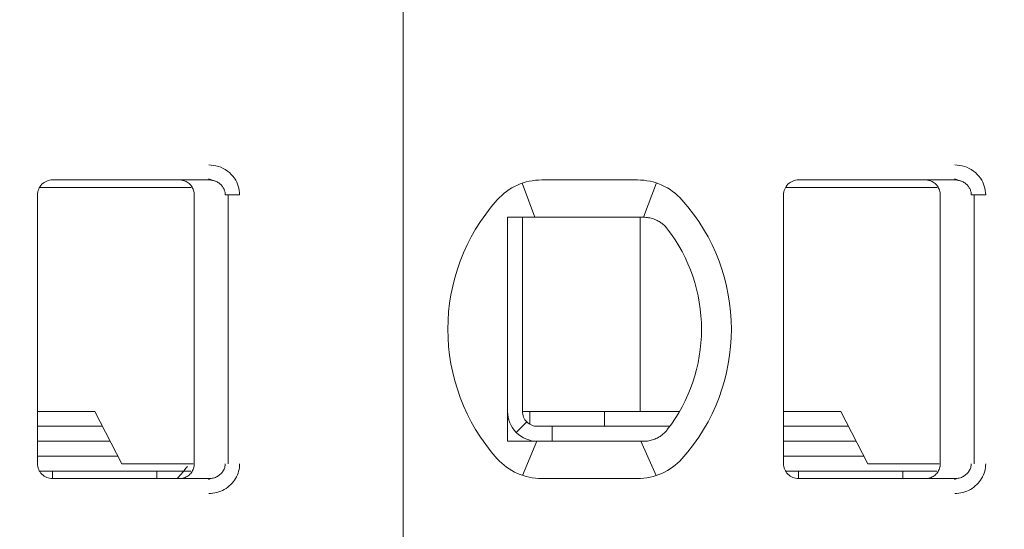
# Model space of a CAD drawing. Header units: millimetres. Extents: x -1114 to 1396, y -630 to 631.
# Tile 715 of 780: x 441.13 to 447.73, y 452.19 to 455.61. Entities that reach past the tile are written whole.
import ezdxf

# ---------------------------------------------------------------- set-up
doc = ezdxf.new("R2010")
doc.units = ezdxf.units.MM
doc.header["$MEASUREMENT"] = 0

msp = doc.modelspace()

# ---------------------------------------------------------------- linework, layer by layer
at = {"lineweight": 18}
for points, knots in [([(1038.9843, -629.7647), (1038.9843, -629.7647), (-1111.4882, -629.7647), (-1111.4882, -629.7647), (-1111.4882, -629.7647), (-1111.4882, -629.7647), (-1111.4882, 630.7883), (-1111.4882, 630.7883), (-1111.4882, 630.7883), (-1111.4882, 630.7883), (1038.9843, 630.7883), (1038.9843, 630.7883)], [0, 0, 0, 0, 0.333333, 0.333333, 0.333333, 0.333333, 0.666667, 0.666667, 0.666667, 0.666667, 1, 1, 1, 1]), ([(442.4019, 454.6334), (442.4239, 454.6335), (442.445, 454.6303), (442.4661, 454.6235), (442.4661, 454.6235), (442.4872, 454.6167), (442.5083, 454.6065), (442.5268, 454.5928), (442.5268, 454.5928), (442.5454, 454.5792), (442.5615, 454.5623), (442.5737, 454.545), (442.5737, 454.545), (442.5859, 454.5278), (442.5942, 454.5103), (442.5999, 454.4918), (442.5999, 454.4918), (442.6056, 454.4732), (442.6088, 454.4537), (442.6089, 454.4334)], [0, 0, 0, 0, 0.2, 0.2, 0.2, 0.2, 0.4, 0.4, 0.4, 0.4, 0.6, 0.6, 0.6, 0.6, 0.8, 0.8, 0.8, 0.8, 1, 1, 1, 1]), ([(447.4019, 454.6334), (447.4239, 454.6335), (447.445, 454.6303), (447.4661, 454.6235), (447.4661, 454.6235), (447.4872, 454.6167), (447.5083, 454.6065), (447.5268, 454.5928), (447.5268, 454.5928), (447.5454, 454.5792), (447.5615, 454.5623), (447.5737, 454.545), (447.5737, 454.545), (447.5859, 454.5278), (447.5942, 454.5103), (447.5999, 454.4918), (447.5999, 454.4918), (447.6056, 454.4732), (447.6088, 454.4537), (447.6089, 454.4334)], [0, 0, 0, 0, 0.2, 0.2, 0.2, 0.2, 0.4, 0.4, 0.4, 0.4, 0.6, 0.6, 0.6, 0.6, 0.8, 0.8, 0.8, 0.8, 1, 1, 1, 1]), ([(441.3544, 454.5334), (441.3279, 454.5334), (441.3025, 454.5228), (441.2837, 454.5041), (441.2837, 454.5041), (441.265, 454.4853), (441.2544, 454.4599), (441.2544, 454.4334)], [0, 0, 0, 0, 0.5, 0.5, 0.5, 0.5, 1, 1, 1, 1]), ([(441.3544, 454.5334), (441.3279, 454.5334), (441.3025, 454.5228), (441.2837, 454.5041), (441.2837, 454.5041), (441.265, 454.4853), (441.2544, 454.4599), (441.2544, 454.4334)], [0, 0, 0, 0, 0.5, 0.5, 0.5, 0.5, 1, 1, 1, 1]), ([(442.2044, 454.5334), (442.2149, 454.5334), (442.2254, 454.5317), (442.2354, 454.5285), (442.2354, 454.5285), (442.2454, 454.5252), (442.2548, 454.5204), (442.2633, 454.5142), (442.2633, 454.5142), (442.2718, 454.508), (442.2792, 454.5006), (442.2854, 454.4921), (442.2854, 454.4921), (442.2915, 454.4836), (442.2963, 454.4741), (442.2996, 454.4642), (442.2996, 454.4642), (442.3028, 454.4542), (442.3044, 454.4438), (442.3044, 454.4334)], [0, 0, 0, 0, 0.2, 0.2, 0.2, 0.2, 0.4, 0.4, 0.4, 0.4, 0.6, 0.6, 0.6, 0.6, 0.8, 0.8, 0.8, 0.8, 1, 1, 1, 1]), ([(442.4019, 454.5334), (442.4106, 454.5334), (442.4193, 454.5324), (442.4278, 454.5306), (442.4278, 454.5306), (442.4362, 454.5287), (442.4444, 454.526), (442.4521, 454.5225), (442.4521, 454.5225), (442.4597, 454.5189), (442.4668, 454.5146), (442.4734, 454.5096), (442.4734, 454.5096), (442.4796, 454.5048), (442.4852, 454.4994), (442.4901, 454.4935), (442.4901, 454.4935), (442.4947, 454.4881), (442.4986, 454.4822), (442.5018, 454.4759), (442.5018, 454.4759), (442.5051, 454.4697), (442.5076, 454.4631), (442.5094, 454.4563), (442.5094, 454.4563), (442.5113, 454.4488), (442.5123, 454.4411), (442.5123, 454.4334)], [0, 0, 0, 0, 0.142857, 0.142857, 0.142857, 0.142857, 0.285714, 0.285714, 0.285714, 0.285714, 0.428571, 0.428571, 0.428571, 0.428571, 0.571429, 0.571429, 0.571429, 0.571429, 0.714286, 0.714286, 0.714286, 0.714286, 0.857143, 0.857143, 0.857143, 0.857143, 1, 1, 1, 1]), ([(446.3544, 454.5334), (446.3279, 454.5334), (446.3025, 454.5228), (446.2837, 454.5041), (446.2837, 454.5041), (446.265, 454.4853), (446.2544, 454.4599), (446.2544, 454.4334)], [0, 0, 0, 0, 0.5, 0.5, 0.5, 0.5, 1, 1, 1, 1]), ([(446.3544, 454.5334), (446.3279, 454.5334), (446.3025, 454.5228), (446.2837, 454.5041), (446.2837, 454.5041), (446.265, 454.4853), (446.2544, 454.4599), (446.2544, 454.4334)], [0, 0, 0, 0, 0.5, 0.5, 0.5, 0.5, 1, 1, 1, 1]), ([(447.2044, 454.5334), (447.2149, 454.5334), (447.2254, 454.5317), (447.2354, 454.5285), (447.2354, 454.5285), (447.2454, 454.5252), (447.2548, 454.5204), (447.2633, 454.5142), (447.2633, 454.5142), (447.2718, 454.508), (447.2792, 454.5006), (447.2854, 454.4921), (447.2854, 454.4921), (447.2915, 454.4836), (447.2963, 454.4741), (447.2996, 454.4642), (447.2996, 454.4642), (447.3028, 454.4542), (447.3044, 454.4438), (447.3044, 454.4334)], [0, 0, 0, 0, 0.2, 0.2, 0.2, 0.2, 0.4, 0.4, 0.4, 0.4, 0.6, 0.6, 0.6, 0.6, 0.8, 0.8, 0.8, 0.8, 1, 1, 1, 1]), ([(447.4019, 454.5334), (447.4106, 454.5334), (447.4193, 454.5324), (447.4278, 454.5306), (447.4278, 454.5306), (447.4362, 454.5287), (447.4444, 454.526), (447.4521, 454.5225), (447.4521, 454.5225), (447.4597, 454.5189), (447.4668, 454.5146), (447.4734, 454.5096), (447.4734, 454.5096), (447.4796, 454.5048), (447.4852, 454.4994), (447.4901, 454.4935), (447.4901, 454.4935), (447.4947, 454.4881), (447.4986, 454.4822), (447.5018, 454.4759), (447.5018, 454.4759), (447.5051, 454.4697), (447.5076, 454.4631), (447.5094, 454.4563), (447.5094, 454.4563), (447.5113, 454.4488), (447.5123, 454.4411), (447.5123, 454.4334)], [0, 0, 0, 0, 0.142857, 0.142857, 0.142857, 0.142857, 0.285714, 0.285714, 0.285714, 0.285714, 0.428571, 0.428571, 0.428571, 0.428571, 0.571429, 0.571429, 0.571429, 0.571429, 0.714286, 0.714286, 0.714286, 0.714286, 0.857143, 0.857143, 0.857143, 0.857143, 1, 1, 1, 1]), ([(444.4044, 454.2834), (444.4112, 454.2834), (444.418, 454.2834), (444.4248, 454.2834), (444.4248, 454.2834), (444.4316, 454.2834), (444.4384, 454.2834), (444.4453, 454.2834), (444.4453, 454.2834), (444.4521, 454.2834), (444.459, 454.2834), (444.4659, 454.2834)], [0, 0, 0, 0, 0.333333, 0.333333, 0.333333, 0.333333, 0.666667, 0.666667, 0.666667, 0.666667, 1, 1, 1, 1]), ([(444.4044, 454.2834), (444.4044, 454.2324), (444.4044, 454.18), (444.4044, 454.125), (444.4044, 454.125), (444.4044, 454.0976), (444.4044, 454.0695), (444.4044, 454.0405), (444.4044, 454.0405), (444.4044, 454.0261), (444.4044, 454.0114), (444.4044, 453.9965), (444.4044, 453.9965), (444.4044, 453.9815), (444.4044, 453.9664), (444.4044, 453.951), (444.4044, 453.951), (444.4044, 453.9202), (444.4044, 453.8887), (444.4044, 453.856), (444.4044, 453.856), (444.4044, 453.8233), (444.4044, 453.7894), (444.4044, 453.7541), (444.4044, 453.7541), (444.4044, 453.7364), (444.4044, 453.7185), (444.4044, 453.7004), (444.4044, 453.7004), (444.4044, 453.6823), (444.4044, 453.664), (444.4044, 453.6455), (444.4044, 453.6455), (444.4044, 453.627), (444.4044, 453.6082), (444.4044, 453.5893), (444.4044, 453.5893), (444.4044, 453.5703), (444.4044, 453.5511), (444.4044, 453.532), (444.4044, 453.532), (444.4044, 453.494), (444.4044, 453.4565), (444.4044, 453.4194), (444.4044, 453.4194), (444.4044, 453.4101), (444.4044, 453.4009), (444.4044, 453.3917), (444.4044, 453.3917), (444.4044, 453.3825), (444.4044, 453.3733), (444.4044, 453.3641), (444.4044, 453.3641), (444.4044, 453.3459), (444.4044, 453.3281), (444.4044, 453.3106), (444.4044, 453.3106), (444.4044, 453.2757), (444.4044, 453.242), (444.4044, 453.2094), (444.4044, 453.2094), (444.4044, 453.1931), (444.4044, 453.177), (444.4044, 453.1611), (444.4044, 453.1611), (444.4044, 453.1453), (444.4044, 453.1296), (444.4044, 453.1143), (444.4044, 453.1143), (444.4044, 453.0836), (444.4044, 453.054), (444.4044, 453.0253), (444.4044, 453.0253), (444.4044, 452.9965), (444.4044, 452.9685), (444.4044, 452.9412), (444.4044, 452.9412), (444.4044, 452.8865), (444.4044, 452.8342), (444.4044, 452.7834)], [0, 0, 0, 0, 0.05, 0.05, 0.05, 0.05, 0.1, 0.1, 0.1, 0.1, 0.15, 0.15, 0.15, 0.15, 0.2, 0.2, 0.2, 0.2, 0.25, 0.25, 0.25, 0.25, 0.3, 0.3, 0.3, 0.3, 0.35, 0.35, 0.35, 0.35, 0.4, 0.4, 0.4, 0.4, 0.45, 0.45, 0.45, 0.45, 0.5, 0.5, 0.5, 0.5, 0.55, 0.55, 0.55, 0.55, 0.6, 0.6, 0.6, 0.6, 0.65, 0.65, 0.65, 0.65, 0.7, 0.7, 0.7, 0.7, 0.75, 0.75, 0.75, 0.75, 0.8, 0.8, 0.8, 0.8, 0.85, 0.85, 0.85, 0.85, 0.9, 0.9, 0.9, 0.9, 0.95, 0.95, 0.95, 0.95, 1, 1, 1, 1]), ([(444.6336, 454.2834), (444.6285, 454.2834), (444.6232, 454.2834), (444.618, 454.2834), (444.618, 454.2834), (444.6127, 454.2834), (444.6074, 454.2834), (444.602, 454.2834), (444.602, 454.2834), (444.5966, 454.2834), (444.5911, 454.2834), (444.5855, 454.2834), (444.5855, 454.2834), (444.5798, 454.2834), (444.574, 454.2834), (444.568, 454.2834), (444.568, 454.2834), (444.562, 454.2834), (444.5559, 454.2834), (444.5496, 454.2834), (444.5496, 454.2834), (444.5434, 454.2834), (444.5369, 454.2834), (444.5303, 454.2834), (444.5303, 454.2834), (444.5238, 454.2834), (444.517, 454.2834), (444.5101, 454.2834), (444.5101, 454.2834), (444.5031, 454.2834), (444.496, 454.2834), (444.4886, 454.2834), (444.4886, 454.2834), (444.4813, 454.2834), (444.4737, 454.2834), (444.4659, 454.2834)], [0, 0, 0, 0, 0.111111, 0.111111, 0.111111, 0.111111, 0.222222, 0.222222, 0.222222, 0.222222, 0.333333, 0.333333, 0.333333, 0.333333, 0.444444, 0.444444, 0.444444, 0.444444, 0.555556, 0.555556, 0.555556, 0.555556, 0.666667, 0.666667, 0.666667, 0.666667, 0.777778, 0.777778, 0.777778, 0.777778, 0.888889, 0.888889, 0.888889, 0.888889, 1, 1, 1, 1]), ([(445.3168, 454.2834), (445.3121, 454.2834), (445.3074, 454.2834), (445.3028, 454.2834), (445.3028, 454.2834), (445.2981, 454.2834), (445.2935, 454.2834), (445.2889, 454.2834), (445.2889, 454.2834), (445.2843, 454.2834), (445.2797, 454.2834), (445.2752, 454.2834)], [0, 0, 0, 0, 0.333333, 0.333333, 0.333333, 0.333333, 0.666667, 0.666667, 0.666667, 0.666667, 1, 1, 1, 1]), ([(445.4145, 454.2579), (445.4042, 454.2637), (445.3935, 454.2684), (445.3827, 454.2722), (445.3827, 454.2722), (445.3719, 454.276), (445.3609, 454.2788), (445.3499, 454.2806), (445.3499, 454.2806), (445.3389, 454.2825), (445.3278, 454.2834), (445.3168, 454.2834)], [0, 0, 0, 0, 0.333333, 0.333333, 0.333333, 0.333333, 0.666667, 0.666667, 0.666667, 0.666667, 1, 1, 1, 1]), ([(445.4751, 454.2056), (445.4699, 454.2124), (445.4641, 454.219), (445.4578, 454.2253), (445.4578, 454.2253), (445.4515, 454.2315), (445.4446, 454.2375), (445.4374, 454.2429), (445.4374, 454.2429), (445.4302, 454.2484), (445.4225, 454.2534), (445.4145, 454.2579)], [0, 0, 0, 0, 0.333333, 0.333333, 0.333333, 0.333333, 0.666667, 0.666667, 0.666667, 0.666667, 1, 1, 1, 1]), ([(444.4044, 452.9834), (444.4044, 452.9303), (444.4255, 452.8795), (444.463, 452.842), (444.463, 452.842), (444.5005, 452.8044), (444.5514, 452.7834), (444.6044, 452.7834)], [0, 0, 0, 0, 0.5, 0.5, 0.5, 0.5, 1, 1, 1, 1]), ([(444.5044, 452.9834), (444.5044, 452.9569), (444.515, 452.9314), (444.5337, 452.9127), (444.5337, 452.9127), (444.5525, 452.8939), (444.5779, 452.8834), (444.6044, 452.8834)], [0, 0, 0, 0, 0.5, 0.5, 0.5, 0.5, 1, 1, 1, 1]), ([(445.4145, 452.8088), (445.4228, 452.8135), (445.4306, 452.8187), (445.4379, 452.8242), (445.4379, 452.8242), (445.4452, 452.8298), (445.452, 452.8357), (445.4582, 452.8419), (445.4582, 452.8419), (445.4644, 452.8481), (445.47, 452.8545), (445.4751, 452.8612)], [0, 0, 0, 0, 0.333333, 0.333333, 0.333333, 0.333333, 0.666667, 0.666667, 0.666667, 0.666667, 1, 1, 1, 1]), ([(444.4044, 452.7834), (444.4113, 452.7834), (444.4182, 452.7834), (444.425, 452.7834), (444.425, 452.7834), (444.4319, 452.7834), (444.4387, 452.7834), (444.4455, 452.7834), (444.4455, 452.7834), (444.4523, 452.7834), (444.4591, 452.7834), (444.4659, 452.7834)], [0, 0, 0, 0, 0.333333, 0.333333, 0.333333, 0.333333, 0.666667, 0.666667, 0.666667, 0.666667, 1, 1, 1, 1]), ([(444.4659, 452.7834), (444.4737, 452.7834), (444.4813, 452.7834), (444.4886, 452.7834), (444.4886, 452.7834), (444.496, 452.7834), (444.5031, 452.7834), (444.5101, 452.7834), (444.5101, 452.7834), (444.517, 452.7834), (444.5238, 452.7834), (444.5303, 452.7834), (444.5303, 452.7834), (444.5369, 452.7834), (444.5434, 452.7834), (444.5496, 452.7834), (444.5496, 452.7834), (444.5559, 452.7834), (444.562, 452.7834), (444.568, 452.7834), (444.568, 452.7834), (444.574, 452.7834), (444.5798, 452.7834), (444.5854, 452.7834), (444.5854, 452.7834), (444.5911, 452.7834), (444.5966, 452.7834), (444.602, 452.7834), (444.602, 452.7834), (444.6074, 452.7834), (444.6127, 452.7834), (444.618, 452.7834), (444.618, 452.7834), (444.6232, 452.7834), (444.6284, 452.7834), (444.6336, 452.7834)], [0, 0, 0, 0, 0.111111, 0.111111, 0.111111, 0.111111, 0.222222, 0.222222, 0.222222, 0.222222, 0.333333, 0.333333, 0.333333, 0.333333, 0.444444, 0.444444, 0.444444, 0.444444, 0.555556, 0.555556, 0.555556, 0.555556, 0.666667, 0.666667, 0.666667, 0.666667, 0.777778, 0.777778, 0.777778, 0.777778, 0.888889, 0.888889, 0.888889, 0.888889, 1, 1, 1, 1]), ([(445.2752, 452.7834), (445.2797, 452.7834), (445.2843, 452.7834), (445.2889, 452.7834), (445.2889, 452.7834), (445.2935, 452.7834), (445.2981, 452.7834), (445.3028, 452.7834), (445.3028, 452.7834), (445.3075, 452.7834), (445.3121, 452.7834), (445.3168, 452.7834)], [0, 0, 0, 0, 0.333333, 0.333333, 0.333333, 0.333333, 0.666667, 0.666667, 0.666667, 0.666667, 1, 1, 1, 1]), ([(445.4145, 452.8088), (445.4044, 452.8032), (445.3939, 452.7985), (445.3831, 452.7947), (445.3831, 452.7947), (445.3724, 452.7909), (445.3614, 452.7881), (445.3503, 452.7862), (445.3503, 452.7862), (445.3393, 452.7843), (445.328, 452.7834), (445.3168, 452.7834)], [0, 0, 0, 0, 0.333333, 0.333333, 0.333333, 0.333333, 0.666667, 0.666667, 0.666667, 0.666667, 1, 1, 1, 1]), ([(441.2544, 452.6334), (441.2544, 452.6069), (441.265, 452.5814), (441.2837, 452.5627), (441.2837, 452.5627), (441.3025, 452.5439), (441.3279, 452.5334), (441.3544, 452.5334)], [0, 0, 0, 0, 0.5, 0.5, 0.5, 0.5, 1, 1, 1, 1]), ([(441.2544, 452.6334), (441.2544, 452.6069), (441.265, 452.5814), (441.2837, 452.5627), (441.2837, 452.5627), (441.3025, 452.5439), (441.3279, 452.5334), (441.3544, 452.5334)], [0, 0, 0, 0, 0.5, 0.5, 0.5, 0.5, 1, 1, 1, 1]), ([(442.3044, 452.6334), (442.3044, 452.6229), (442.3028, 452.6125), (442.2996, 452.6026), (442.2996, 452.6026), (442.2963, 452.5926), (442.2915, 452.5832), (442.2854, 452.5747), (442.2854, 452.5747), (442.2793, 452.5662), (442.2718, 452.5588), (442.2634, 452.5526), (442.2634, 452.5526), (442.255, 452.5465), (442.2455, 452.5416), (442.2355, 452.5383), (442.2355, 452.5383), (442.2255, 452.5351), (442.215, 452.5334), (442.2044, 452.5334)], [0, 0, 0, 0, 0.2, 0.2, 0.2, 0.2, 0.4, 0.4, 0.4, 0.4, 0.6, 0.6, 0.6, 0.6, 0.8, 0.8, 0.8, 0.8, 1, 1, 1, 1]), ([(442.5123, 452.6334), (442.5123, 452.6249), (442.5111, 452.6164), (442.5088, 452.6082), (442.5088, 452.6082), (442.5064, 452.6), (442.5029, 452.5922), (442.4984, 452.5849), (442.4984, 452.5849), (442.4939, 452.5774), (442.4883, 452.5705), (442.4818, 452.5644), (442.4818, 452.5644), (442.4752, 452.5581), (442.4677, 452.5527), (442.4597, 452.5482), (442.4597, 452.5482), (442.4511, 452.5434), (442.4419, 452.5397), (442.4323, 452.5373), (442.4323, 452.5373), (442.4224, 452.5347), (442.4121, 452.5334), (442.4019, 452.5334)], [0, 0, 0, 0, 0.166667, 0.166667, 0.166667, 0.166667, 0.333333, 0.333333, 0.333333, 0.333333, 0.5, 0.5, 0.5, 0.5, 0.666667, 0.666667, 0.666667, 0.666667, 0.833333, 0.833333, 0.833333, 0.833333, 1, 1, 1, 1]), ([(442.6089, 452.6334), (442.6089, 452.616), (442.6067, 452.5992), (442.6022, 452.5827), (442.6022, 452.5827), (442.5976, 452.5661), (442.5908, 452.5498), (442.5819, 452.5347), (442.5819, 452.5347), (442.5731, 452.5196), (442.5624, 452.5057), (442.5495, 452.4932), (442.5495, 452.4932), (442.5367, 452.4806), (442.5218, 452.4695), (442.5061, 452.4606), (442.5061, 452.4606), (442.4904, 452.4517), (442.4739, 452.445), (442.4565, 452.4405), (442.4565, 452.4405), (442.4392, 452.4359), (442.4209, 452.4336), (442.4019, 452.4334)], [0, 0, 0, 0, 0.166667, 0.166667, 0.166667, 0.166667, 0.333333, 0.333333, 0.333333, 0.333333, 0.5, 0.5, 0.5, 0.5, 0.666667, 0.666667, 0.666667, 0.666667, 0.833333, 0.833333, 0.833333, 0.833333, 1, 1, 1, 1]), ([(446.2544, 452.6334), (446.2544, 452.6069), (446.265, 452.5814), (446.2837, 452.5627), (446.2837, 452.5627), (446.3025, 452.5439), (446.3279, 452.5334), (446.3544, 452.5334)], [0, 0, 0, 0, 0.5, 0.5, 0.5, 0.5, 1, 1, 1, 1]), ([(446.2544, 452.6334), (446.2544, 452.6069), (446.265, 452.5814), (446.2837, 452.5627), (446.2837, 452.5627), (446.3025, 452.5439), (446.3279, 452.5334), (446.3544, 452.5334)], [0, 0, 0, 0, 0.5, 0.5, 0.5, 0.5, 1, 1, 1, 1]), ([(447.3044, 452.6334), (447.3044, 452.6229), (447.3028, 452.6125), (447.2996, 452.6026), (447.2996, 452.6026), (447.2963, 452.5926), (447.2915, 452.5832), (447.2854, 452.5747), (447.2854, 452.5747), (447.2793, 452.5662), (447.2718, 452.5588), (447.2634, 452.5526), (447.2634, 452.5526), (447.255, 452.5465), (447.2455, 452.5416), (447.2355, 452.5383), (447.2355, 452.5383), (447.2255, 452.5351), (447.215, 452.5334), (447.2044, 452.5334)], [0, 0, 0, 0, 0.2, 0.2, 0.2, 0.2, 0.4, 0.4, 0.4, 0.4, 0.6, 0.6, 0.6, 0.6, 0.8, 0.8, 0.8, 0.8, 1, 1, 1, 1]), ([(447.5123, 452.6334), (447.5123, 452.6249), (447.5111, 452.6164), (447.5088, 452.6082), (447.5088, 452.6082), (447.5064, 452.6), (447.5029, 452.5922), (447.4984, 452.5849), (447.4984, 452.5849), (447.4939, 452.5774), (447.4883, 452.5705), (447.4818, 452.5644), (447.4818, 452.5644), (447.4752, 452.5581), (447.4677, 452.5527), (447.4597, 452.5482), (447.4597, 452.5482), (447.4511, 452.5434), (447.4419, 452.5397), (447.4323, 452.5373), (447.4323, 452.5373), (447.4224, 452.5347), (447.4121, 452.5334), (447.4019, 452.5334)], [0, 0, 0, 0, 0.166667, 0.166667, 0.166667, 0.166667, 0.333333, 0.333333, 0.333333, 0.333333, 0.5, 0.5, 0.5, 0.5, 0.666667, 0.666667, 0.666667, 0.666667, 0.833333, 0.833333, 0.833333, 0.833333, 1, 1, 1, 1]), ([(447.6089, 452.6334), (447.6089, 452.616), (447.6067, 452.5992), (447.6022, 452.5827), (447.6022, 452.5827), (447.5976, 452.5661), (447.5908, 452.5498), (447.5819, 452.5347), (447.5819, 452.5347), (447.5731, 452.5196), (447.5624, 452.5057), (447.5495, 452.4932), (447.5495, 452.4932), (447.5367, 452.4806), (447.5218, 452.4695), (447.5061, 452.4606), (447.5061, 452.4606), (447.4904, 452.4517), (447.4739, 452.445), (447.4565, 452.4405), (447.4565, 452.4405), (447.4392, 452.4359), (447.4209, 452.4336), (447.4019, 452.4334)], [0, 0, 0, 0, 0.166667, 0.166667, 0.166667, 0.166667, 0.333333, 0.333333, 0.333333, 0.333333, 0.5, 0.5, 0.5, 0.5, 0.666667, 0.666667, 0.666667, 0.666667, 0.833333, 0.833333, 0.833333, 0.833333, 1, 1, 1, 1])]:
    msp.add_open_spline(points, degree=3, knots=knots, dxfattribs=at)
for points in [[(443.7044, 458.7434), (443.7044, 458.7434), (443.7044, 448.3234), (443.7044, 448.3234)], [(443.7044, 458.7434), (443.7044, 458.7434), (443.7044, 448.3234), (443.7044, 448.3234)], [(441.3544, 454.5334), (441.3544, 454.5334), (442.4019, 454.5334), (442.4019, 454.5334)], [(441.3544, 454.5334), (441.3544, 454.5334), (442.4019, 454.5334), (442.4019, 454.5334)], [(442.4008, 454.5403), (442.4008, 454.5403), (442.4444, 454.5256), (442.4444, 454.5256)], [(444.6336, 454.5334), (444.5198, 454.5334), (444.4113, 454.4849), (444.3355, 454.4)], [(444.6336, 454.5334), (444.5198, 454.5334), (444.4113, 454.4849), (444.3355, 454.4)], [(444.5028, 454.5114), (444.5028, 454.5114), (444.5873, 454.2834), (444.5873, 454.2834)], [(444.6336, 454.5334), (444.6336, 454.5334), (445.2752, 454.5334), (445.2752, 454.5334)], [(444.6336, 454.5334), (444.6336, 454.5334), (445.2752, 454.5334), (445.2752, 454.5334)], [(445.5734, 454.4), (445.4975, 454.4849), (445.3891, 454.5334), (445.2752, 454.5334)], [(445.5734, 454.4), (445.4975, 454.4849), (445.3891, 454.5334), (445.2752, 454.5334)], [(445.3161, 454.2834), (445.3161, 454.2834), (445.4016, 454.5129), (445.4016, 454.5129)], [(446.3544, 454.5334), (446.3544, 454.5334), (447.4019, 454.5334), (447.4019, 454.5334)], [(446.3544, 454.5334), (446.3544, 454.5334), (447.4019, 454.5334), (447.4019, 454.5334)], [(447.4008, 454.5403), (447.4008, 454.5403), (447.4444, 454.5256), (447.4444, 454.5256)], [(441.2544, 452.6334), (441.2544, 452.6334), (441.2544, 454.4334), (441.2544, 454.4334)], [(441.2544, 452.6334), (441.2544, 452.6334), (441.2544, 454.4334), (441.2544, 454.4334)], [(441.9353, 454.4834), (441.9353, 454.4834), (441.2678, 454.4834), (441.2678, 454.4834)], [(442.2846, 454.4834), (442.2846, 454.4834), (441.9353, 454.4834), (441.9353, 454.4834)], [(442.3044, 452.6334), (442.3044, 452.6334), (442.3044, 454.4334), (442.3044, 454.4334)], [(442.5123, 454.4334), (442.5123, 454.4334), (442.6089, 454.4334), (442.6089, 454.4334)], [(442.5322, 452.6334), (442.5322, 452.6334), (442.5322, 454.4334), (442.5322, 454.4334)], [(446.2544, 452.6334), (446.2544, 452.6334), (446.2544, 454.4334), (446.2544, 454.4334)], [(446.2544, 452.6334), (446.2544, 452.6334), (446.2544, 454.4334), (446.2544, 454.4334)], [(446.9353, 454.4834), (446.9353, 454.4834), (446.2678, 454.4834), (446.2678, 454.4834)], [(447.2846, 454.4834), (447.2846, 454.4834), (446.9353, 454.4834), (446.9353, 454.4834)], [(447.3044, 452.6334), (447.3044, 452.6334), (447.3044, 454.4334), (447.3044, 454.4334)], [(447.5123, 454.4334), (447.5123, 454.4334), (447.6089, 454.4334), (447.6089, 454.4334)], [(447.5322, 452.6334), (447.5322, 452.6334), (447.5322, 454.4334), (447.5322, 454.4334)], [(444.3355, 454.4), (443.8941, 453.9066), (443.8941, 453.1602), (444.3355, 452.6667)], [(444.3355, 454.4), (443.8941, 453.9066), (443.8941, 453.1602), (444.3355, 452.6667)], [(445.5734, 452.6667), (446.0148, 453.1602), (446.0148, 453.9066), (445.5734, 454.4)], [(445.5734, 452.6667), (446.0148, 453.1602), (446.0148, 453.9066), (445.5734, 454.4)], [(444.5044, 454.2834), (444.5044, 454.2834), (444.5044, 452.9834), (444.5044, 452.9834)], [(445.2752, 454.2834), (445.2752, 454.2834), (444.6336, 454.2834), (444.6336, 454.2834)], [(445.2935, 454.2834), (445.2935, 454.2834), (445.2935, 452.9834), (445.2935, 452.9834)], [(445.7044, 453.5334), (445.7044, 453.7766), (445.6238, 454.013), (445.4751, 454.2056)], [(445.4751, 452.8612), (445.6238, 453.0537), (445.7044, 453.2901), (445.7044, 453.5334)], [(441.6387, 452.9834), (441.6387, 452.9834), (441.2544, 452.9834), (441.2544, 452.9834)], [(441.8193, 452.6334), (441.8193, 452.6334), (441.6387, 452.9834), (441.6387, 452.9834)], [(444.5044, 452.9834), (444.5044, 452.9834), (445.2639, 452.9834), (445.2639, 452.9834)], [(444.5544, 452.8968), (444.5544, 452.8968), (444.5544, 452.9834), (444.5544, 452.9834)], [(445.0544, 452.8834), (445.0544, 452.8834), (445.0544, 452.9834), (445.0544, 452.9834)], [(445.2639, 452.9834), (445.2639, 452.9834), (445.3147, 452.9834), (445.3147, 452.9834)], [(445.5571, 452.9834), (445.5571, 452.9834), (445.3147, 452.9834), (445.3147, 452.9834)], [(446.6387, 452.9834), (446.6387, 452.9834), (446.2544, 452.9834), (446.2544, 452.9834)], [(446.8193, 452.6334), (446.8193, 452.6334), (446.6387, 452.9834), (446.6387, 452.9834)], [(444.5337, 452.9127), (444.5337, 452.9127), (444.463, 452.842), (444.463, 452.842)], [(441.2544, 452.8834), (441.2544, 452.8834), (441.6903, 452.8834), (441.6903, 452.8834)], [(444.7044, 452.8834), (444.7044, 452.8834), (444.6044, 452.8834), (444.6044, 452.8834)], [(444.7044, 452.8834), (444.7044, 452.8834), (444.7044, 452.7834), (444.7044, 452.7834)], [(444.7044, 452.8834), (444.7044, 452.8834), (445.4918, 452.8834), (445.4918, 452.8834)], [(446.2544, 452.8834), (446.2544, 452.8834), (446.6903, 452.8834), (446.6903, 452.8834)], [(441.7419, 452.7834), (441.7419, 452.7834), (441.2545, 452.7834), (441.2545, 452.7834)], [(444.5038, 452.555), (444.5038, 452.555), (444.6012, 452.7834), (444.6012, 452.7834)], [(444.6336, 452.7834), (444.6336, 452.7834), (445.2752, 452.7834), (445.2752, 452.7834)], [(445.3995, 452.5532), (445.3995, 452.5532), (445.2983, 452.7834), (445.2983, 452.7834)], [(446.7419, 452.7834), (446.7419, 452.7834), (446.2545, 452.7834), (446.2545, 452.7834)], [(441.7935, 452.6834), (441.7935, 452.6834), (441.2545, 452.6834), (441.2545, 452.6834)], [(444.3355, 452.6667), (444.4113, 452.5819), (444.5198, 452.5334), (444.6336, 452.5334)], [(444.3355, 452.6667), (444.4113, 452.5819), (444.5198, 452.5334), (444.6336, 452.5334)], [(445.2752, 452.5334), (445.3891, 452.5334), (445.4975, 452.5819), (445.5734, 452.6667)], [(445.2752, 452.5334), (445.3891, 452.5334), (445.4975, 452.5819), (445.5734, 452.6667)], [(446.7935, 452.6834), (446.7935, 452.6834), (446.2545, 452.6834), (446.2545, 452.6834)], [(442.281, 452.5834), (442.281, 452.5834), (441.2678, 452.5834), (441.2678, 452.5834)], [(441.3544, 452.5334), (441.3544, 452.5334), (441.3544, 452.5834), (441.3544, 452.5834)], [(441.8193, 452.6334), (441.8193, 452.6334), (441.9353, 452.6334), (441.9353, 452.6334)], [(441.9353, 452.6334), (441.9353, 452.6334), (442.2978, 452.6334), (442.2978, 452.6334)], [(442.0544, 452.5834), (442.0544, 452.5834), (442.0544, 452.5334), (442.0544, 452.5334)], [(442.1909, 452.5332), (442.2141, 452.5601), (442.2368, 452.5876), (442.2589, 452.6154)], [(447.281, 452.5834), (447.281, 452.5834), (446.2678, 452.5834), (446.2678, 452.5834)], [(446.3544, 452.5334), (446.3544, 452.5334), (446.3544, 452.5834), (446.3544, 452.5834)], [(446.8193, 452.6334), (446.8193, 452.6334), (446.9353, 452.6334), (446.9353, 452.6334)], [(446.9353, 452.6334), (446.9353, 452.6334), (447.2978, 452.6334), (447.2978, 452.6334)], [(447.0544, 452.5834), (447.0544, 452.5834), (447.0544, 452.5334), (447.0544, 452.5334)], [(441.3544, 452.5334), (441.3544, 452.5334), (442.4019, 452.5334), (442.4019, 452.5334)], [(441.3544, 452.5334), (441.3544, 452.5334), (442.4019, 452.5334), (442.4019, 452.5334)], [(442.4241, 452.5355), (442.4241, 452.5355), (442.4008, 452.5265), (442.4008, 452.5265)], [(442.4019, 452.5266), (442.4019, 452.5266), (442.4019, 452.5334), (442.4019, 452.5334)], [(444.6336, 452.5334), (444.6336, 452.5334), (445.2752, 452.5334), (445.2752, 452.5334)], [(445.2752, 452.5334), (445.2752, 452.5334), (444.6336, 452.5334), (444.6336, 452.5334)], [(446.3544, 452.5334), (446.3544, 452.5334), (447.4019, 452.5334), (447.4019, 452.5334)], [(446.3544, 452.5334), (446.3544, 452.5334), (447.4019, 452.5334), (447.4019, 452.5334)], [(447.4241, 452.5355), (447.4241, 452.5355), (447.4008, 452.5265), (447.4008, 452.5265)], [(447.4019, 452.5266), (447.4019, 452.5266), (447.4019, 452.5334), (447.4019, 452.5334)]]:
    msp.add_open_spline(points, degree=3, dxfattribs=at)

doc.saveas('drawing.dxf')
